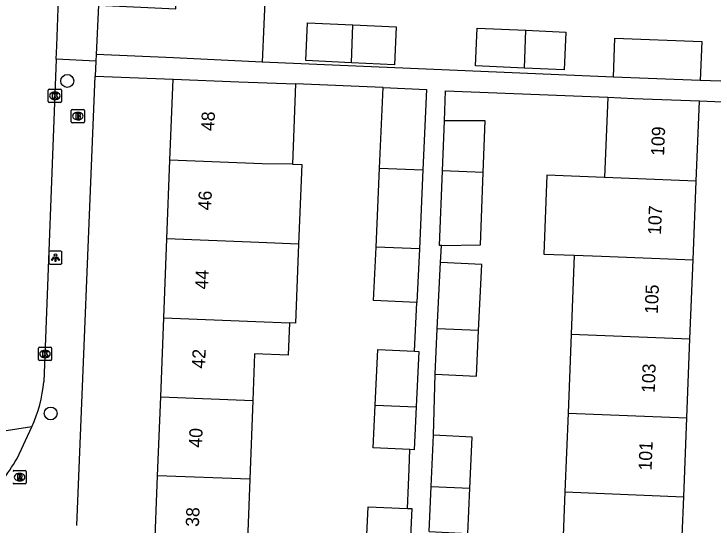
# Model space of a CAD drawing. Extents: x 160077 to 160945, y 386481 to 387498.
# Drawn here: x 160727.3 to 160780.5, y 387384.4 to 387423.3 of the extents above; entities that cross this region are included whole.
import ezdxf

# ---------------------------------------------------------------- set-up
doc = ezdxf.new("R2010")
doc.units = 0
for name, color, linetype in [('IMGEO_Boom', 7, 'Continuous'), ('IMGEO_Brandkraan', 7, 'Continuous'), ('IMGEO_Kolk', 7, 'Continuous'), ('IMGEO_Lichtpunt', 7, 'Continuous'), ('IMGEO_Pand', 7, 'Continuous'), ('IMGEO_Pand_nummerreeks', 7, 'Continuous'), ('IMGEO_Rijbaan_lokaal_open', 7, 'Continuous'), ('IMGEO_Rioolput', 7, 'Continuous'), ('IMGEO_Voetpad_open', 7, 'Continuous')]:
    doc.layers.add(name, color=color, linetype=linetype)

msp = doc.modelspace()

# ---------------------------------------------------------------- linework, layer by layer
at = {"layer": 'IMGEO_Boom'}
for centre in [(160731.396, 387418.172), (160730.138, 387392.904)]:
    msp.add_circle(centre, 0.489, dxfattribs=at)
at = {"layer": 'IMGEO_Brandkraan'}
for p, q in [((160731.777, 387415.997), (160732.629, 387415.997)), ((160731.702, 387415.071), (160731.702, 387415.923)), ((160732.19, 387415.777), (160732.215, 387415.777)), ((160732.703, 387415.923), (160732.703, 387415.071)), ((160732.629, 387414.997), (160731.777, 387414.997)), ((160732.213, 387415.217), (160732.188, 387415.217))]:
    msp.add_line(p, q, dxfattribs=at)
for points in [[(160731.777, 387415.997), (160732.629, 387415.997)], [(160731.702, 387415.071), (160731.702, 387415.923)], [(160732.05, 387415.697), (160732.05, 387415.297), (160732.263, 387415.297)], [(160732.281, 387415.697), (160732.05, 387415.697)], [(160732.229, 387415.616), (160732.175, 387415.616), (160732.175, 387415.54)], [(160732.175, 387415.54), (160732.228, 387415.54)], [(160732.237, 387415.464), (160732.175, 387415.464), (160732.175, 387415.383)], [(160732.703, 387415.923), (160732.703, 387415.071)], [(160732.629, 387414.997), (160731.777, 387414.997)], [(160732.175, 387415.383), (160732.237, 387415.383)]]:
    msp.add_lwpolyline(points, dxfattribs=at)
for centre, radius, start, end in [((160731.779, 387415.921), 0.0765, 91.552, 178.448), ((160731.779, 387415.921), 0.0765, 91.552, 178.448), ((160732.627, 387415.921), 0.0765, 1.552, 88.448), ((160732.627, 387415.921), 0.0765, 1.552, 88.448), ((160732.23, 387415.578), 0.0379, 267.8285, 90.9355), ((160732.238, 387415.423), 0.0404, 269.8759, 90.5077), ((160732.285, 387415.552), 0.145, 59.4692, 91.5367), ((160732.31, 387415.599), 0.0922, 285.5137, 58.1501), ((160732.315, 387415.407), 0.105, 301.3115, 78.989), ((160731.779, 387415.073), 0.0765, 181.552, 268.448), ((160731.779, 387415.073), 0.0765, 181.552, 268.448), ((160732.269, 387415.548), 0.251, 268.6676, 293.5347), ((160732.627, 387415.073), 0.0765, 271.552, 358.448), ((160732.627, 387415.073), 0.0765, 271.552, 358.448)]:
    msp.add_arc(centre, radius, start, end, dxfattribs=at)
for centre, major_axis, ratio, start_param, end_param in [((160732.189, 387415.497), (-0.387, 0.002), 0.722429, 4.712389, 7.853982), ((160732.214, 387415.497), (-0.39, 0.002), 0.717154, 1.570796, 4.712389)]:
    msp.add_ellipse(centre, major_axis=major_axis, ratio=ratio, start_param=start_param, end_param=end_param, dxfattribs=at)
at = {"layer": 'IMGEO_Kolk'}
for p, q in [((160729.953, 387416.613), (160729.953, 387417.465)), ((160730.028, 387417.539), (160730.88, 387417.539)), ((160730.441, 387417.319), (160730.466, 387417.319)), ((160730.954, 387417.465), (160730.954, 387416.613)), ((160730.88, 387416.539), (160730.028, 387416.539)), ((160730.464, 387416.759), (160730.439, 387416.759)), ((160729.283, 387397.928), (160730.135, 387397.928)), ((160729.208, 387397.002), (160729.208, 387397.854)), ((160729.696, 387397.708), (160729.721, 387397.708)), ((160730.209, 387397.854), (160730.209, 387397.002)), ((160730.135, 387396.928), (160729.283, 387396.928)), ((160729.719, 387397.148), (160729.694, 387397.148))]:
    msp.add_line(p, q, dxfattribs=at)
for points in [[(160729.953, 387416.613), (160729.953, 387417.465)], [(160730.028, 387417.539), (160730.88, 387417.539)], [(160730.274, 387417.239), (160730.397, 387417.239), (160730.397, 387417.088), (160730.527, 387417.239), (160730.691, 387417.239), (160730.545, 387417.088), (160730.698, 387416.839), (160730.546, 387416.839), (160730.461, 387417.003), (160730.397, 387416.936), (160730.397, 387416.839), (160730.274, 387416.839), (160730.274, 387417.239)], [(160730.954, 387417.465), (160730.954, 387416.613)], [(160730.88, 387416.539), (160730.028, 387416.539)], [(160729.283, 387397.928), (160730.135, 387397.928)], [(160729.208, 387397.002), (160729.208, 387397.854)], [(160729.529, 387397.628), (160729.652, 387397.628), (160729.652, 387397.477), (160729.782, 387397.628), (160729.946, 387397.628), (160729.8, 387397.477), (160729.953, 387397.228), (160729.801, 387397.228), (160729.716, 387397.392), (160729.652, 387397.325), (160729.652, 387397.228), (160729.529, 387397.228), (160729.529, 387397.628)], [(160730.209, 387397.854), (160730.209, 387397.002)], [(160730.135, 387396.928), (160729.283, 387396.928)]]:
    msp.add_lwpolyline(points, dxfattribs=at)
for centre, start, end in [((160730.03, 387417.463), 91.552, 178.448), ((160730.03, 387417.463), 91.552, 178.448), ((160730.878, 387417.463), 1.552, 88.448), ((160730.878, 387417.463), 1.552, 88.448), ((160730.03, 387416.615), 181.552, 268.448), ((160730.03, 387416.615), 181.552, 268.448), ((160730.878, 387416.615), 271.552, 358.448), ((160730.878, 387416.615), 271.552, 358.448), ((160729.285, 387397.852), 91.552, 178.448), ((160729.285, 387397.852), 91.552, 178.448), ((160730.133, 387397.852), 1.552, 88.448), ((160730.133, 387397.852), 1.552, 88.448), ((160729.285, 387397.004), 181.552, 268.448), ((160729.285, 387397.004), 181.552, 268.448), ((160730.133, 387397.004), 271.552, 358.448), ((160730.133, 387397.004), 271.552, 358.448)]:
    msp.add_arc(centre, 0.0765, start, end, dxfattribs=at)
for centre, major_axis, ratio, start_param, end_param in [((160730.44, 387417.039), (-0.387, 0.002), 0.722429, 4.712389, 7.853982), ((160730.465, 387417.039), (-0.39, 0.002), 0.717154, 1.570796, 4.712389), ((160729.695, 387397.428), (-0.387, 0.002), 0.722429, 4.712389, 7.853982), ((160729.72, 387397.428), (-0.39, 0.002), 0.717154, 1.570796, 4.712389)]:
    msp.add_ellipse(centre, major_axis=major_axis, ratio=ratio, start_param=start_param, end_param=end_param, dxfattribs=at)
at = {"layer": 'IMGEO_Lichtpunt'}
for p, q in [((160730.001, 387405.146), (160730.001, 387404.339)), ((160730.001, 387405.146), (160730.001, 387404.339)), ((160730.903, 387405.241), (160730.095, 387405.241)), ((160730.903, 387405.241), (160730.095, 387405.241)), ((160730.997, 387404.339), (160730.997, 387405.146)), ((160730.997, 387404.339), (160730.997, 387405.146)), ((160730.095, 387404.245), (160730.903, 387404.245)), ((160730.095, 387404.245), (160730.903, 387404.245))]:
    msp.add_line(p, q, dxfattribs=at)
for points in [[(160730.375, 387404.81), (160730.414, 387404.782), (160730.226, 387404.52), (160730.188, 387404.547), (160730.375, 387404.81)], [(160730.587, 387404.782), (160730.625, 387404.809), (160730.812, 387404.547), (160730.773, 387404.519), (160730.587, 387404.782)], [(160730.477, 387404.762), (160730.524, 387404.762), (160730.524, 387404.44), (160730.477, 387404.44), (160730.477, 387404.762)]]:
    msp.add_lwpolyline(points, dxfattribs=at)
msp.add_circle((160730.5, 387404.944), 0.0994, dxfattribs=at)
for centre, start, end in [((160730.095, 387405.146), 90, 180), ((160730.095, 387405.146), 90, 180), ((160730.903, 387405.146), 0, 90), ((160730.903, 387405.146), 0, 90), ((160730.095, 387404.339), 180, 270), ((160730.095, 387404.339), 180, 270), ((160730.903, 387404.339), 270, 0), ((160730.903, 387404.339), 270, 360)]:
    msp.add_arc(centre, 0.0946, start, end, dxfattribs=at)
at = {"layer": 'IMGEO_Pand'}
for points in [[(160733.764, 387423.932), (160739.644, 387423.66), (160739.682, 387424.499), (160746.417, 387424.187), (160746.338, 387422.474), (160746.205, 387419.602)], [(160733.764, 387423.932), (160733.591, 387420.186)], [(160752.987, 387419.55), (160749.531, 387419.71), (160749.665, 387422.582), (160753.106, 387422.423)], [(160753.106, 387422.423), (160756.399, 387422.27), (160756.266, 387419.398), (160752.987, 387419.55)], [(160752.987, 387419.55), (160753.106, 387422.423)], [(160766.139, 387419.144), (160762.426, 387419.316), (160762.56, 387422.188), (160766.258, 387422.016)], [(160766.258, 387422.016), (160769.294, 387421.876), (160769.161, 387419.004), (160766.139, 387419.144)], [(160766.139, 387419.144), (160766.258, 387422.016)], [(160772.898, 387418.465), (160773.014, 387421.415), (160779.621, 387421.157), (160779.505, 387418.207)], [(160746.205, 387419.602), (160739.47, 387419.914), (160733.591, 387420.186)], [(160739.197, 387412.155), (160739.436, 387418.302)], [(160739.436, 387418.302), (160744.433, 387418.108), (160748.749, 387417.94)], [(160779.505, 387418.207), (160772.898, 387418.465)], [(160748.749, 387417.94), (160748.512, 387411.844)], [(160755.128, 387411.536), (160755.401, 387417.661)], [(160755.401, 387417.661), (160758.694, 387417.514), (160758.422, 387411.408)], [(160772.478, 387416.925), (160772.237, 387410.837)], [(160772.478, 387416.925), (160774.443, 387416.847), (160779.439, 387416.649)], [(160779.198, 387410.561), (160779.439, 387416.649)], [(160759.905, 387411.332), (160760.055, 387415.139)], [(160763.01, 387411.207), (160763.165, 387415.139), (160760.055, 387415.139)], [(160738.964, 387406.16), (160739.197, 387412.155)], [(160748.512, 387411.844), (160746.198, 387411.883), (160739.197, 387412.155)], [(160748.512, 387411.844), (160749.211, 387411.832), (160748.975, 387405.771)], [(160754.861, 387405.542), (160755.128, 387411.536)], [(160755.128, 387411.536), (160758.422, 387411.408)], [(160758.422, 387411.408), (160758.155, 387405.414)], [(160759.827, 387405.676), (160759.683, 387405.674), (160759.905, 387411.332)], [(160759.827, 387405.676), (160762.795, 387405.707), (160763.01, 387411.207)], [(160763.01, 387411.207), (160759.905, 387411.332)], [(160772.237, 387410.837), (160767.847, 387411.011), (160767.609, 387405.017), (160769.93, 387404.925)], [(160779.198, 387410.561), (160772.237, 387410.837)], [(160778.96, 387404.566), (160779.198, 387410.561)], [(160738.731, 387400.165), (160738.964, 387406.16)], [(160748.975, 387405.771), (160745.965, 387405.888), (160738.964, 387406.16)], [(160748.975, 387405.771), (160748.742, 387399.776), (160748.277, 387399.794)], [(160757.974, 387401.346), (160754.681, 387401.492), (160754.861, 387405.542)], [(160758.155, 387405.414), (160754.861, 387405.542)], [(160758.155, 387405.414), (160757.974, 387401.346)], [(160769.93, 387404.925), (160769.693, 387398.928)], [(160769.93, 387404.925), (160771.999, 387404.843), (160778.96, 387404.566)], [(160759.518, 387399.331), (160759.764, 387404.381)], [(160762.66, 387399.207), (160762.905, 387404.228), (160759.764, 387404.381)], [(160778.722, 387398.57), (160778.96, 387404.566)], [(160738.498, 387394.169), (160738.731, 387400.165)], [(160738.731, 387400.165), (160745.732, 387399.893), (160748.277, 387399.794)], [(160748.277, 387399.794), (160748.182, 387397.342), (160745.637, 387397.441), (160745.499, 387393.897)], [(160759.35, 387395.883), (160759.518, 387399.331)], [(160759.35, 387395.883), (160762.491, 387395.73), (160762.66, 387399.207)], [(160762.66, 387399.207), (160759.518, 387399.331)], [(160769.693, 387398.928), (160769.455, 387392.933)], [(160769.693, 387398.928), (160778.722, 387398.57)], [(160778.485, 387392.575), (160778.722, 387398.57)], [(160754.791, 387393.536), (160754.992, 387397.767), (160757.798, 387397.634)], [(160757.798, 387397.634), (160758.112, 387397.619), (160757.912, 387393.415)], [(160738.265, 387388.174), (160738.498, 387394.169)], [(160738.498, 387394.169), (160745.499, 387393.897)], [(160745.499, 387393.897), (160745.266, 387387.902)], [(160757.443, 387390.161), (160754.637, 387390.294), (160754.791, 387393.536)], [(160754.791, 387393.536), (160757.912, 387393.415)], [(160757.912, 387393.415), (160757.757, 387390.146), (160757.443, 387390.161)], [(160769.455, 387392.933), (160769.217, 387386.938)], [(160769.455, 387392.933), (160778.485, 387392.575)], [(160778.247, 387386.58), (160778.485, 387392.575)], [(160759.052, 387387.341), (160759.23, 387391.241)], [(160761.99, 387387.225), (160762.168, 387391.106), (160759.23, 387391.241)], [(160738.032, 387382.178), (160738.265, 387388.174)], [(160745.266, 387387.902), (160738.265, 387388.174)], [(160745.266, 387387.902), (160745.033, 387381.906)], [(160758.895, 387383.925), (160759.052, 387387.341)], [(160759.052, 387387.341), (160761.99, 387387.225)], [(160758.895, 387383.925), (160761.832, 387383.791), (160761.99, 387387.225)], [(160769.217, 387386.938), (160768.979, 387380.942)], [(160769.217, 387386.938), (160778.247, 387386.58)], [(160778.01, 387380.584), (160778.247, 387386.58)], [(160754.074, 387381.555), (160754.262, 387385.817), (160757.246, 387385.685)], [(160757.246, 387385.685), (160757.572, 387385.671), (160757.385, 387381.426)]]:
    msp.add_lwpolyline(points, dxfattribs=at)
at = {"layer": 'IMGEO_Rijbaan_lokaal_open'}
for points in [[(160730.559, 387419.818), (160730.598, 387420.847), (160730.737, 387424.419)], [(160730.559, 387419.818), (160729.61, 387395.318)], [(160728.702, 387391.894), (160720.046, 387390.552)], [(160727.581, 387389.487), (160728.702, 387391.894)]]:
    msp.add_lwpolyline(points, dxfattribs=at)
for centre, radius, start, end in [((160719.888, 387396.064), 9.751, 334.682, 355.6135), ((160716.772, 387395.597), 12.416, 320.8135, 330.5205)]:
    msp.add_arc(centre, radius, start, end, dxfattribs=at)
at = {"layer": 'IMGEO_Rioolput'}
for p, q in [((160727.348, 387388.564), (160728.2, 387388.564)), ((160727.761, 387388.344), (160727.786, 387388.344)), ((160728.274, 387388.49), (160728.274, 387387.638)), ((160728.2, 387387.564), (160727.348, 387387.564)), ((160727.784, 387387.784), (160727.759, 387387.784))]:
    msp.add_line(p, q, dxfattribs=at)
for points in [[(160727.348, 387388.564), (160728.2, 387388.564)], [(160728.274, 387388.49), (160728.274, 387387.638)], [(160727.862, 387388.262), (160727.61, 387388.264), (160727.61, 387387.864)], [(160727.61, 387387.864), (160727.734, 387387.864), (160727.734, 387388.026), (160727.745, 387388.026)], [(160727.788, 387388.183), (160727.734, 387388.183), (160727.734, 387388.102)], [(160727.734, 387388.102), (160727.786, 387388.102)], [(160727.792, 387387.997), (160727.863, 387387.864), (160728.003, 387387.864), (160727.938, 387387.99)], [(160728.2, 387387.564), (160727.348, 387387.564)]]:
    msp.add_lwpolyline(points, dxfattribs=at)
for centre, radius, start, end in [((160727.35, 387388.488), 0.0765, 91.552, 178.448), ((160727.35, 387388.488), 0.0765, 91.552, 178.448), ((160728.198, 387388.488), 0.0765, 1.552, 88.448), ((160728.198, 387388.488), 0.0765, 1.552, 88.448), ((160727.744, 387387.973), 0.0533, 26.0293, 88.6989), ((160727.77, 387388.291), 0.19, 274.7715, 282.9687), ((160727.794, 387388.087), 0.0964, 77.0061, 93.1865), ((160727.808, 387388.144), 0.0378, 276.6634, 79.6772), ((160727.861, 387388.152), 0.109, 350.3612, 89.416), ((160727.859, 387388.152), 0.112, 277.5842, 350.9817), ((160727.843, 387387.937), 0.108, 29.5134, 73.7905), ((160727.35, 387387.64), 0.0765, 181.552, 268.448), ((160727.35, 387387.64), 0.0765, 181.552, 268.448), ((160728.198, 387387.64), 0.0765, 271.552, 358.448), ((160728.198, 387387.64), 0.0765, 271.552, 358.448)]:
    msp.add_arc(centre, radius, start, end, dxfattribs=at)
for centre, major_axis, ratio, start_param, end_param in [((160727.76, 387388.064), (-0.387, 0.002), 0.722429, 4.712389, 7.853982), ((160727.785, 387388.064), (-0.39, 0.002), 0.717154, 1.570796, 4.712389)]:
    msp.add_ellipse(centre, major_axis=major_axis, ratio=ratio, start_param=start_param, end_param=end_param, dxfattribs=at)
at = {"layer": 'IMGEO_Voetpad_open'}
for points in [[(160733.57, 387419.675), (160730.559, 387419.818)], [(160733.591, 387420.186), (160733.57, 387419.675)], [(160733.57, 387419.675), (160733.524, 387418.543)], [(160772.898, 387418.465), (160746.205, 387419.602)], [(160732.13, 387384.38), (160733.524, 387418.543)], [(160733.524, 387418.543), (160739.436, 387418.302)], [(160786.537, 387417.979), (160779.505, 387418.207)], [(160755.401, 387417.661), (160748.749, 387417.94)], [(160760.055, 387415.139), (160760.144, 387417.413), (160772.478, 387416.925)], [(160779.439, 387416.649), (160786.472, 387416.365)], [(160759.764, 387404.381), (160759.827, 387405.676)], [(160757.798, 387397.634), (160757.974, 387401.346)], [(160759.23, 387391.241), (160759.35, 387395.883)], [(160757.246, 387385.685), (160757.324, 387387.45), (160757.379, 387388.705), (160757.443, 387390.161)]]:
    msp.add_lwpolyline(points, dxfattribs=at)

# ---------------------------------------------------------------- texts
at = {"layer": 'IMGEO_Pand_nummerreeks'}
for s, rotation, p in [('48', 87.7748, (160742.565, 387414.345)), ('109', 87.7304, (160776.751, 387412.46)), ('46', 87.7771, (160742.331, 387408.328)), ('107', 87.7313, (160776.513, 387406.455)), ('44', 87.7771, (160742.098, 387402.314)), ('105', 87.7313, (160776.275, 387400.45)), ('42', 87.7748, (160741.864, 387396.297)), ('103', 87.7304, (160776.037, 387394.445)), ('40', 87.7748, (160741.63, 387390.289)), ('101', 87.7304, (160775.803, 387388.554)), ('38', 87.7748, (160741.397, 387384.275))]:
    msp.add_text(s, height=1, rotation=rotation, dxfattribs=at).set_placement(p)

doc.saveas('drawing.dxf')
